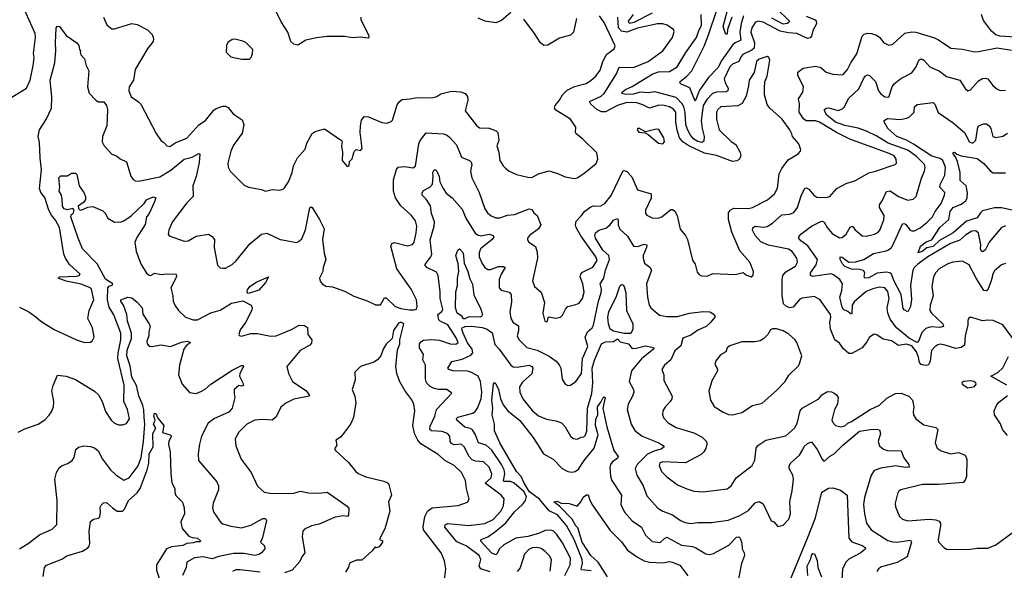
# Model space of a CAD drawing. Extents: x 1443846 to 1577407, y 839182 to 927291.
# Tile 452 of 535: x 1537767 to 1545127, y 900594 to 904707. Entities that reach past the tile are written whole.
import ezdxf

# ---------------------------------------------------------------- set-up
doc = ezdxf.new("R2010")
doc.units = 0

msp = doc.modelspace()

# ---------------------------------------------------------------- linework, layer by layer
at = {"layer": '0CON20XD'}
for points in [[(1537695, 904120), (1537816.7, 904195), (1537845.7, 904254.3), (1537868.6, 904365), (1537874.4, 904425), (1537870, 904455), (1537884.5, 904575), (1537881.8, 904605), (1537793.8, 904803.8)], [(1540315.7, 904725), (1540316.7, 904705), (1540374.3, 904595), (1540377.5, 904575), (1540372, 904568), (1540315, 904577.3), (1540255, 904570.4), (1540197.6, 904582.4), (1540065, 904580.4), (1539985, 904571.8), (1539905, 904552.9), (1539845, 904515.7), (1539815, 904523.1), (1539794.4, 904545), (1539770, 904615), (1539721.7, 904691.7), (1539668.3, 904798.3)], [(1541438.3, 904761.7), (1541368.7, 904701.3), (1541325, 904682.9), (1541247, 904697), (1541195, 904717.8)], [(1543178.4, 904735), (1543160.6, 904679.4), (1543150.2, 904615), (1543156.7, 904553.2), (1543115, 904534.7), (1543095, 904517.5), (1543014.6, 904405.4), (1542985, 904346.8), (1542915.4, 904275), (1542849.5, 904180.5), (1542815, 904098.8), (1542777.4, 904197.4), (1542712, 904225), (1542702, 904235), (1542703.1, 904245), (1542755, 904284.6), (1542790.4, 904325), (1542886.3, 904513.7), (1542917.6, 904602.4), (1542980.2, 904785)], [(1543090.5, 904725), (1543057.8, 904635), (1543055, 904601.2), (1543045, 904597.5), (1543025.4, 904655), (1543068.1, 904815)], [(1543422.1, 904792.1), (1543521.4, 904695), (1543517.1, 904685), (1543505, 904678.8), (1543475, 904674.8), (1543388.3, 904718.3)], [(1538392, 904725), (1538418.3, 904668.3), (1538455, 904640), (1538475, 904640), (1538605, 904678.8), (1538645, 904670), (1538722.3, 904632.3), (1538757.3, 904597.3), (1538763.3, 904575), (1538767.5, 904565), (1538763.8, 904545), (1538725.7, 904495), (1538630, 904335), (1538617.1, 904255), (1538585, 904206.7), (1538582.5, 904175), (1538599.7, 904129.7), (1538654.5, 904094.5), (1538672.5, 904075), (1538785.8, 903855.8), (1538825, 903801.2), (1538845, 903790), (1538865.9, 903765.9), (1538889.5, 903760.5), (1538935, 903789.2), (1539015, 903822.2), (1539105, 903922.5), (1539155, 903954.3), (1539217.6, 904032.4), (1539235.4, 904044.6), (1539285, 904060.6), (1539305, 904060.8), (1539325, 904050), (1539362.5, 904005), (1539428.9, 903958.9), (1539442.5, 903925), (1539430.3, 903859.7), (1539365, 903768.8), (1539344.2, 903725), (1539322, 903635), (1539326.1, 903606.1), (1539340, 903575), (1539445, 903471.2), (1539475.9, 903455.9), (1539575, 903438), (1539605, 903426), (1539655, 903437.5), (1539705.9, 903434.1), (1539735, 903441.2), (1539745, 903450), (1539775.8, 903495), (1539802.9, 903565), (1539814.3, 903615), (1539844.2, 903675), (1539899.7, 903740.3), (1539914.2, 903785), (1539940, 903835), (1539953.1, 903856.9), (1539975, 903872), (1540045, 903891.2), (1540172.5, 903805), (1540177.5, 903795), (1540173.3, 903765), (1540180, 903715), (1540177.5, 903655), (1540215, 903610), (1540230, 903615), (1540233, 903647), (1540251.7, 903668.3), (1540267, 903723), (1540282.5, 903737.5), (1540315, 903730), (1540326.1, 903743.9), (1540313.1, 903865), (1540313.5, 903915), (1540322.4, 903957.6), (1540342.5, 903985), (1540375, 903981.2), (1540475, 903938.8), (1540510, 903935), (1540543.6, 903946.4), (1540553.8, 903956.2), (1540589.3, 904070.7), (1540605, 904096.2), (1540625, 904112), (1540684.4, 904115.6), (1540735, 904126.9), (1540845, 904124.3), (1540885, 904134.2), (1540915, 904152.5), (1540995, 904172.2), (1541065, 904168.9), (1541096, 904155), (1541114.3, 904134.3), (1541115.7, 904105), (1541096.2, 904025), (1541183.3, 903915), (1541205, 903900), (1541275, 903896), (1541327.7, 903877.7), (1541340, 903865), (1541347.5, 903805), (1541334.4, 903765), (1541348, 903718), (1541355.8, 903655.8), (1541381.2, 903615), (1541399.1, 903599.1), (1541426.7, 903575), (1541479.7, 903549.7), (1541565, 903529.5), (1541595, 903528.6), (1541644.5, 903555.5), (1541725, 903577.1), (1541795, 903555.8), (1541845, 903532.5), (1541915, 903520), (1541935, 903526), (1541985, 903557.5), (1542075, 903632.5), (1542088, 903665), (1542082.3, 903712.3), (1541975, 903816.7), (1541927.5, 903855), (1541922.5, 903865), (1541923.3, 903905), (1541883.3, 903965), (1541775, 904030), (1541765.7, 904045), (1541770, 904065), (1541803.1, 904106.9), (1541824.2, 904145.8), (1541859.5, 904180.5), (1541915, 904207.1), (1542000.2, 904229.8), (1542037.3, 904252.7), (1542072.5, 904285), (1542105, 904330.8), (1542124.7, 904395.3), (1542154.1, 904445.9), (1542210.2, 904489.8), (1542217, 904513), (1542136.4, 904685), (1542100.5, 904735)], [(1539108.8, 903641.2), (1539085, 903536.2), (1539061.5, 903465), (1539064.3, 903385), (1539015, 903338), (1538906, 903195), (1538881.2, 903135), (1538877.5, 903105), (1538885, 903092.5), (1538995, 903052.5), (1539025, 903056), (1539085, 903091.1), (1539177.5, 903105), (1539205, 903087.5), (1539223.3, 903065), (1539220, 903005), (1539245, 902872.5), (1539264.1, 902854.1), (1539285, 902850), (1539305, 902851.2), (1539355, 902878.8), (1539385, 902906.2), (1539488.3, 903031.7), (1539575.5, 903104.5), (1539615, 903112.9), (1539714.6, 903064.6), (1539731.5, 903061.5), (1539835, 903043.1), (1539851.1, 903048.9), (1539875, 903070), (1539904, 903136), (1539935, 903302.5), (1539945, 903308.8), (1539952.5, 903305), (1540008.6, 903215), (1540042.5, 903145), (1540030, 903065), (1540042.8, 902962.8), (1540055.7, 902915), (1540036, 902855), (1540033.8, 902825), (1540007.5, 902775), (1540013.3, 902753.3), (1540027.5, 902735), (1540056.1, 902716.1), (1540105, 902710.8), (1540195, 902678.8), (1540265, 902641.2), (1540365, 902607.5), (1540426.6, 902576.6), (1540465, 902575.7), (1540495, 902630), (1540505, 902628.6), (1540574.3, 902564.3), (1540615, 902548.6), (1540680.1, 902540.1), (1540715, 902538.9), (1540732, 902545), (1540739.2, 902565), (1540734.2, 902615), (1540693.1, 902695), (1540585.4, 902845.4), (1540540, 903015), (1540548.8, 903035), (1540567.8, 903042.2), (1540665, 903017.3), (1540703.5, 903026.5), (1540714.4, 903045), (1540731.5, 903115), (1540736.1, 903165), (1540724.4, 903205), (1540695.6, 903245), (1540615.9, 903315.9), (1540575.3, 903375), (1540562.2, 903425), (1540560.3, 903509.7), (1540582.4, 903587.6), (1540595.6, 903604.4), (1540645, 903610.5), (1540705, 903599.4), (1540726.1, 903613.9), (1540749.6, 903780.4), (1540759.4, 903805), (1540805, 903861.5), (1540935, 903854.4), (1540957, 903847), (1540979.2, 903829.2), (1541032.9, 903772.9), (1541070.4, 903680.4), (1541128.8, 903655), (1541142.4, 903642.4), (1541145.6, 903625), (1541135.5, 903575), (1541147.5, 903525), (1541201.5, 903415), (1541245, 903293.8), (1541262.9, 903265), (1541292.4, 903242.4), (1541325, 903227.5), (1541355, 903227.5), (1541413.3, 903246.7), (1541465, 903252.3), (1541575, 903293.1), (1541595, 903288), (1541610.8, 903265), (1541636, 903245), (1541662.5, 903175), (1541646.2, 903145), (1541578, 903095), (1541564, 903075), (1541562.7, 903062.7), (1541573.8, 903045), (1541623.6, 903013.6), (1541635, 902970), (1541637.3, 902925), (1541600.8, 902755), (1541614, 902715), (1541665, 902671.2), (1541690, 902595), (1541676.2, 902515), (1541692, 902455), (1541705, 902448.8), (1541711.2, 902455), (1541717.7, 902482.3), (1541725, 902488), (1541775, 902477.3), (1541809.4, 902485), (1541825, 902500.6), (1541846.2, 902545), (1541865, 902564.5), (1541925, 902578.5), (1541949.5, 902590.5), (1541973.1, 902625), (1541987.4, 902672.6), (1541976.4, 902735), (1541957.2, 902785), (1541960.3, 902805), (1541975, 902820.4), (1542050.9, 902859.1), (1542082.8, 902907.2), (1542074.7, 902935), (1541962.5, 903092.5), (1541925.9, 903155), (1541921.8, 903175), (1541927.3, 903202.7), (1541965.4, 903245), (1541992.3, 903277.7), (1542035, 903308.8), (1542055, 903315.4), (1542105, 903314.6), (1542140, 903335), (1542187.1, 903392.9), (1542274.3, 903575), (1542285, 903580), (1542304.2, 903574.2), (1542342.8, 903532.8), (1542384, 903435), (1542488, 903405), (1542486.1, 903373.9), (1542444.2, 903285), (1542445, 903260), (1542455, 903246.7), (1542495.9, 903225.9), (1542540, 903225), (1542568, 903235), (1542635, 903289.2), (1542647.9, 903287.9), (1542665.4, 903275.4), (1542680.5, 903245), (1542702.8, 903142.8), (1542744.3, 903094.3), (1542759.2, 903065), (1542795, 902910), (1542815, 902880), (1542831.7, 902821.7), (1542845, 902802.5), (1542863.8, 902793.8), (1542905, 902791.2), (1542948.3, 902811.7), (1543115, 902802.5), (1543175, 902817.5), (1543199.3, 902799.3), (1543235, 902786.7), (1543250.7, 902799.3), (1543251.2, 902825), (1543225.7, 902895.7), (1543151.3, 902981.3), (1543090.6, 903120.6), (1543064.7, 903214.7), (1543065.7, 903264.3), (1543076.7, 903285), (1543105, 903298.5), (1543215, 903296.5), (1543245, 903302.9), (1543357.9, 903362.1), (1543410, 903405), (1543432.6, 903447.4), (1543444.4, 903555), (1543464.4, 903595), (1543510.9, 903659.1), (1543585, 903703.8), (1543603.8, 903725), (1543606.2, 903735), (1543590.7, 903780.7), (1543545, 903833.8), (1543538.9, 903855), (1543524.5, 903885), (1543466.5, 903965), (1543374, 904045), (1543355, 904073.3), (1543334.5, 904145), (1543334.5, 904195), (1543337.9, 904242.1), (1543354.2, 904285), (1543373.8, 904405), (1543366.7, 904425), (1543355, 904433.3), (1543295, 904412.2), (1543275, 904393.8), (1543256.5, 904313.5), (1543219.2, 904255), (1543216.1, 904213.9), (1543198.1, 904135), (1543167.9, 904082.1), (1543135, 904063.8), (1543008.8, 904055), (1542985, 904036.9), (1542974.6, 904015), (1542975.4, 903965), (1542995.5, 903885), (1543085, 903798.2), (1543120, 903775), (1543153.3, 903715), (1543157.8, 903695), (1543153.6, 903676.4), (1543145, 903662.5), (1543127.8, 903652.2), (1543095, 903647.3), (1542975, 903692.7), (1542885, 903710.2), (1542768, 903765), (1542724.4, 903794.4), (1542700, 903825), (1542681.6, 903881.6), (1542670.8, 903945), (1542671.8, 904015), (1542655, 904039.1), (1542624.2, 904055), (1542585, 904065.8), (1542545, 904067.3), (1542475, 904046.8), (1542425, 904071.6), (1542380, 904085), (1542305, 904087.5), (1542235, 904066.7), (1542145, 904019), (1542115, 904018), (1542081.4, 904035), (1542037.1, 904075), (1542027.5, 904095), (1542113.7, 904136.3), (1542135.5, 904154.5), (1542228, 904302), (1542248.1, 904351.9), (1542355, 904350.4), (1542465.7, 904395), (1542575, 904474.3), (1542647.5, 904575), (1542658.3, 904618.3), (1542653.3, 904635), (1542606.2, 904665), (1542575, 904675.5), (1542535, 904675.3), (1542385, 904643.2), (1542305, 904614.1), (1542265, 904620.2), (1542243.2, 904645), (1542239, 904725)], [(1541928.6, 904715), (1541905.8, 904615), (1541885, 904592), (1541802.1, 904567.9), (1541715, 904515.8), (1541685, 904514), (1541660, 904535), (1541615.8, 904605), (1541535, 904710)], [(1543645, 904732.3), (1543713.8, 904705), (1543720.9, 904695), (1543722.5, 904675), (1543695.6, 904625.6), (1543685, 904584.5), (1543675, 904572), (1543655, 904565.4), (1543575, 904604.7), (1543515, 904607.7), (1543452.4, 904622.4), (1543325, 904687.9), (1543285, 904695.3), (1543265, 904686.4), (1543240.8, 904645), (1543233.2, 904615), (1543258.8, 904535), (1543257.5, 904495), (1543240.7, 904479.3), (1543173.4, 904446.6), (1543158.9, 904431.1), (1543142.7, 904395), (1543094.8, 904375.2), (1543075, 904354.5), (1543032.1, 904265), (1543039.2, 904235), (1543062.8, 904195), (1543061.5, 904175), (1543045, 904168.2), (1542974.8, 904165.2), (1542946.5, 904155), (1542905, 904112.4), (1542875.2, 904065), (1542861.3, 903955), (1542867.9, 903895), (1542883.4, 903835), (1542881.5, 903798.5), (1542865, 903790), (1542835, 903797.3), (1542807.4, 903815), (1542782.1, 903845), (1542757.7, 903887.7), (1542745.7, 903925), (1542740.9, 904015), (1542732.4, 904055), (1542718.7, 904078.7), (1542675, 904125.6), (1542515, 904169.1), (1542465, 904160.3), (1542405, 904166.2), (1542355, 904150.2), (1542299.2, 904149.2), (1542268, 904155), (1542270.6, 904165), (1542294.4, 904185.6), (1542345, 904206.9), (1542495, 904301.1), (1542542.9, 904317.1), (1542625, 904320.8), (1542681.2, 904355), (1542746.8, 904463.2), (1542825, 904573.6), (1542841.9, 904618.1), (1542862.8, 904665), (1542861.8, 904745)], [(1542495, 904757), (1542358.5, 904685), (1542325, 904679.2), (1542318.2, 904695), (1542354.7, 904745)], [(1545205.7, 904575.7), (1545095, 904584.3), (1545064.5, 904594.5), (1545030.6, 904620.6), (1544971.7, 904701.8), (1544957.7, 904745)], [(1537765, 902558.8), (1537835, 902524), (1537887.9, 902487.9), (1537924.2, 902454.2), (1538025, 902392), (1538192.5, 902315), (1538250, 902295), (1538295, 902297.5), (1538310, 902310), (1538323.3, 902335), (1538310, 902405), (1538277.1, 902475), (1538286.5, 902535), (1538322, 902615), (1538304.3, 902695), (1538293.3, 902705), (1538225, 902731.8), (1538115, 902753.1), (1538054, 902775), (1538065, 902785.8), (1538195, 902790.3), (1538212, 902795), (1538218.8, 902805), (1538139.1, 902879.1), (1538108.1, 902925), (1538097.8, 902955), (1538065.4, 903155), (1538035, 903208.6), (1538003.3, 903246.7), (1537984.1, 903284.1), (1537955, 903377.5), (1537925.8, 903415.8), (1537914.6, 903445), (1537929.7, 903585), (1537919.2, 903675), (1537915, 903790), (1537904.4, 903835), (1537913.5, 903885), (1537965, 903961.9), (1538003.8, 904045), (1538007.3, 904127.3), (1537994.7, 904254.7), (1538029.3, 904385), (1538037.9, 904477.9), (1538033.6, 904535), (1538040, 904645), (1538050.5, 904659.5), (1538065, 904656.2), (1538115, 904588.8), (1538193.3, 904535), (1538207.5, 904515), (1538212.5, 904485), (1538220, 904475), (1538217.5, 904465), (1538223.8, 904445), (1538251.2, 904415), (1538263.8, 904365), (1538283.1, 904325), (1538272.5, 904205), (1538285, 904157.5), (1538336.2, 904105), (1538355.9, 904094.1), (1538395, 904094.2), (1538414.5, 904065), (1538423.5, 904035), (1538417.3, 903915), (1538386.9, 903835), (1538383.4, 903793.4), (1538398, 903765), (1538455, 903702.9), (1538491.2, 903691.2), (1538517.7, 903667.7), (1538564.1, 903644.1), (1538598.3, 903538.3), (1538615, 903513.8), (1538633, 903503), (1538655, 903501.4), (1538815, 903533.9), (1538896.9, 903583.1), (1538995, 903666.1), (1539055, 903679.4), (1539105, 903707.5), (1539113.3, 903703.3), (1539108.8, 903641.2)], [(1543715, 904360.9), (1543755, 904350), (1543795, 904315.6), (1543845, 904299.2), (1543915, 904296.2), (1543925, 904301.2), (1543955.4, 904334.6), (1543979.5, 904385), (1544025, 904452.5), (1544063.8, 904585), (1544080.4, 904599.6), (1544105, 904606.2), (1544135, 904604.6), (1544172.7, 904592.7), (1544195.8, 904575), (1544225, 904536), (1544265, 904515.8), (1544295, 904524), (1544384.2, 904605.8), (1544435, 904617.3), (1544465, 904613.8), (1544605, 904570.8), (1544636.3, 904556.3), (1544727.5, 904495), (1544815, 904488.1), (1544905, 904468.1), (1544935, 904468.9), (1545075, 904496), (1545180.7, 904479.3)], [(1539427, 904413), (1539485, 904413.3), (1539496.1, 904423.9), (1539506.7, 904455), (1539508.8, 904485), (1539456.1, 904536.1), (1539435, 904547.5), (1539375, 904562.5), (1539355, 904560), (1539323.3, 904536.7), (1539312.5, 904515), (1539310, 904465), (1539345, 904430), (1539427, 904413)], [(1545135, 902885.7), (1545105, 902875.8), (1545055, 902830.8), (1545045, 902813.8), (1545029.7, 902755), (1545005, 902690), (1544995, 902680.6), (1544975, 902684.4), (1544916.6, 902776.6), (1544865.5, 902875), (1544815, 902903.5), (1544743.4, 902896.6), (1544705, 902882.1), (1544639.4, 902845), (1544615, 902819.2), (1544596.7, 902785), (1544585.6, 902715), (1544594.3, 902645), (1544573.3, 902575), (1544569.5, 902535), (1544582.5, 902515), (1544667.3, 902435), (1544673.8, 902415), (1544645, 902408.7), (1544578.3, 902411.7), (1544539.3, 902400.7), (1544509.5, 902370.5), (1544485, 902302.9), (1544475, 902296.1), (1544419.1, 902325), (1544320.7, 902405), (1544275, 902468.9), (1544257, 902515), (1544252.7, 902555), (1544266.6, 902625), (1544256.2, 902676.2), (1544235, 902704.5), (1544195, 902708.5), (1544145, 902696.5), (1544095, 902675.9), (1544005, 902598.6), (1543990.2, 902575), (1543987.1, 902512.9), (1543985, 902507.5), (1543975, 902511.2), (1543957.1, 902527.1), (1543925, 902541.9), (1543915, 902558.8), (1543898.5, 902635), (1543913.3, 902685), (1543916.7, 902735), (1543896.7, 902765), (1543850.9, 902800.9), (1543829.2, 902809.2), (1543695, 902788.9), (1543678, 902795), (1543678.5, 902815), (1543720.4, 902875), (1543731.5, 902915), (1543657.5, 903017.5), (1543606.2, 903055), (1543590, 903075), (1543590, 903085), (1543605, 903105.8), (1543686.2, 903163.8), (1543755, 903200), (1543765, 903202.9), (1543780.8, 903195), (1543803.6, 903153.6), (1543840.9, 903110.9), (1543895, 903077.3), (1543915, 903080.4), (1543945, 903104.5), (1543975, 903156.2), (1543985, 903163.3), (1543995, 903162.5), (1544009.5, 903139.5), (1544065, 903091.4), (1544095, 903090.6), (1544156.7, 903105), (1544181.7, 903118.3), (1544197.1, 903135), (1544227.8, 903212.2), (1544228.2, 903245), (1544194.6, 903305), (1544193.5, 903325), (1544215, 903354.3), (1544247.5, 903422.5), (1544275, 903428.2), (1544335, 903386.9), (1544405, 903360), (1544445, 903367.5), (1544467.5, 903385), (1544507, 903523), (1544531.1, 903575), (1544535.5, 903605), (1544531.5, 903625), (1544470.6, 903685), (1544405, 903732.6), (1544258, 903785), (1544175, 903837.9), (1544098.2, 903875), (1544035, 903897.7), (1543935.8, 903915.8), (1543865, 903940.3), (1543801.2, 903995), (1543783.8, 904025), (1543783.8, 904036.2), (1543795, 904047.1), (1543815, 904047.8), (1543885, 904028.7), (1543918.8, 904041.2), (1543933, 904057), (1543962.1, 904117.9), (1544040.5, 904189.5), (1544075, 904266), (1544088, 904285), (1544105, 904294), (1544119.1, 904289.1), (1544163.1, 904245), (1544187.5, 904175), (1544201.1, 904155), (1544235, 904130.5), (1544265, 904128), (1544289.7, 904205), (1544303, 904227), (1544353.2, 904266.8), (1544435, 904310.4), (1544467.5, 904355), (1544489.2, 904405), (1544497.9, 904412.1), (1544512.4, 904412.4), (1544525.4, 904405.4), (1544570, 904355), (1544643.6, 904323.6), (1544695, 904282.2), (1544793.8, 904255), (1544835, 904193.3), (1544855, 904176.7), (1544875, 904183.8), (1544935, 904250), (1544965, 904266.9), (1544985, 904270), (1545005, 904264.2), (1545041.9, 904215), (1545070.2, 904190.2), (1545095, 904178.6), (1545135, 904180)], [(1545206.5, 902305), (1545115, 902428.6), (1545045, 902459.2), (1545005, 902462.9), (1544965, 902457.3), (1544885, 902483.3), (1544865, 902482.5), (1544855, 902460), (1544853.6, 902425), (1544835, 902347.5), (1544830.6, 902275), (1544805, 902257.2), (1544765, 902250.3), (1544684.4, 902275.6), (1544647.9, 902282.1), (1544631.1, 902278.9), (1544607.3, 902262.7), (1544583.5, 902235), (1544571.7, 902158.3), (1544566.1, 902135), (1544555, 902126.8), (1544535, 902124.3), (1544505, 902130.9), (1544492.4, 902145), (1544486.7, 902185), (1544471.5, 902225), (1544435, 902270.3), (1544395, 902283.6), (1544335, 902272.7), (1544285, 902308.8), (1544220.9, 902320.9), (1544175, 902352.5), (1544155, 902358), (1544118.8, 902335), (1544100.7, 902299.3), (1544063.7, 902256.3), (1543987.7, 902212.3), (1543965, 902213.7), (1543925, 902248.6), (1543895, 902289.6), (1543861.5, 902315), (1543827.1, 902395), (1543822.7, 902445), (1543831.2, 902485), (1543829.1, 902505), (1543747.1, 902617.1), (1543705, 902639.1), (1543615, 902627.3), (1543595, 902615.5), (1543549.3, 902560.7), (1543525, 902553.8), (1543499.2, 902565), (1543476.7, 902585), (1543466.7, 902646.7), (1543467.3, 902767.3), (1543472.5, 902795), (1543495, 902823.1), (1543565.6, 902865), (1543581.8, 902895), (1543576.2, 902925), (1543541.1, 902975), (1543515, 902993.5), (1543363.4, 903023.4), (1543307, 903047), (1543264.6, 903095), (1543244.5, 903135), (1543247.6, 903152.4), (1543265, 903165.5), (1543325, 903157.7), (1543355, 903163.2), (1543395, 903186.2), (1543465, 903249.6), (1543525, 903253.8), (1543555, 903265.8), (1543582.1, 903305), (1543608.3, 903391.7), (1543635, 903449.2), (1543645, 903451.4), (1543665, 903441.4), (1543704.4, 903395), (1543725, 903380.5), (1543795, 903378.2), (1543823.6, 903386.4), (1543876, 903445), (1543945, 903484.3), (1544015, 903505.8), (1544115, 903563.1), (1544165, 903574.4), (1544312.5, 903625), (1544321.2, 903635), (1544320, 903665), (1544305, 903688.9), (1544267.3, 903707.3), (1543973.5, 903813.5), (1543873.9, 903863.9), (1543745, 903942.1), (1543715, 903950.6), (1543645, 903952.3), (1543625.3, 903965.3), (1543593.9, 904015), (1543595.6, 904075), (1543589.1, 904115), (1543621.9, 904165), (1543625.6, 904204.4), (1543583.6, 904293.6), (1543584.2, 904315), (1543622.5, 904345), (1543715, 904360.9)], [(1545135, 903166.7), (1545105, 903154.3), (1545015, 903045.5), (1544985, 902985.8), (1544965, 902973.1), (1544955, 902979.2), (1544948.8, 902995), (1544952.1, 903025), (1544935, 903111.9), (1544915, 903130), (1544885, 903127.2), (1544839.4, 903100.6), (1544795, 903060.4), (1544725.6, 903035), (1544556, 902935), (1544480.4, 902879.6), (1544454, 902855), (1544442.7, 902835), (1544426.7, 902723.2), (1544432.9, 902617.1), (1544426.1, 902563.9), (1544406.2, 902523.8), (1544378.8, 902538.8), (1544370.6, 902550.6), (1544356.9, 902655), (1544303.4, 902753.4), (1544284.8, 902804.8), (1544270.8, 902815), (1544245, 902820.2), (1544177.2, 902812.8), (1544115, 902779.6), (1544085.6, 902775.6), (1544080.6, 902785), (1544084.6, 902815), (1544075, 902832.5), (1544045, 902841.4), (1543985, 902843.2), (1543935, 902863.3), (1543915.3, 902885), (1543901.2, 902915), (1543901.2, 902935), (1543915, 902932.2), (1543963.8, 902895), (1544015, 902899.1), (1544076.7, 902915), (1544149.2, 902960.9), (1544245, 902979.3), (1544262.4, 902987.6), (1544284.8, 903005.2), (1544295, 903021.9), (1544365, 903183.1), (1544375, 903185.6), (1544388.8, 903178.8), (1544424.4, 903135), (1544435, 903130), (1544455, 903130), (1544498.1, 903151.9), (1544548.5, 903191.5), (1544589.5, 903235), (1544610.5, 903275), (1544655.7, 903334.3), (1544681.1, 903395), (1544682.9, 903415), (1544644.7, 903455), (1544648.1, 903475), (1544681.5, 903545), (1544687.2, 903605), (1544668, 903655), (1544648.9, 903668.9), (1544586.4, 903686.4), (1544448.4, 903778.4), (1544395, 903807), (1544322.5, 903835), (1544255.6, 903895), (1544228.5, 903945), (1544228.9, 903955), (1544255, 903969.4), (1544347.6, 903962.4), (1544397.5, 903972.5), (1544418, 903982), (1544454.2, 904015), (1544456.2, 904055), (1544475, 904073.8), (1544595, 904087.5), (1544607.2, 904077.2), (1544632.8, 904012.8), (1544745, 903935.4), (1544832.2, 903862.2), (1544865.6, 903795), (1544885, 903786.2), (1544895, 903788), (1544913.5, 903806.5), (1544928.6, 903905), (1544936.7, 903915), (1544971.3, 903928.7), (1544995, 903928.6), (1545014.2, 903915), (1545025.4, 903895.4), (1545040.6, 903835), (1545065, 903825.8), (1545115, 903836.2), (1545150.3, 903859.7)], [(1542575, 903780), (1542586.1, 903793.9), (1542581.2, 903825), (1542545, 903886.7), (1542525, 903888.8), (1542445, 903870), (1542395, 903896.7), (1542385, 903890), (1542382.5, 903885), (1542395, 903867.5), (1542441.7, 903861.7), (1542465, 903850), (1542542.5, 903785), (1542575, 903780)], [(1545185, 903283.6), (1545105, 903300.5), (1545055, 903302.1), (1544965, 903279), (1544948.8, 903265), (1544924.3, 903225.7), (1544845, 903202.3), (1544745, 903114.3), (1544643.2, 903056.8), (1544595, 903012.8), (1544548.3, 903001.8), (1544512.7, 902975), (1544483.3, 902965), (1544500.3, 903015), (1544543.5, 903046.5), (1544585, 903063.5), (1544644.2, 903155), (1544711.7, 903215), (1544716.4, 903243.6), (1544721.6, 903275), (1544745, 903304.4), (1544805, 903328.4), (1544840.5, 903355), (1544849.4, 903375), (1544852.9, 903412.9), (1544841.2, 903465), (1544798.2, 903505), (1544796.7, 903565), (1544777, 903647), (1544762.8, 903682.8), (1544743.8, 903705), (1544745, 903715.7), (1544755, 903717.8), (1544773.3, 903703.3), (1544805, 903691.1), (1544925, 903669.4), (1544975, 903631.5), (1545025, 903575.6), (1545045, 903562.7), (1545135, 903561.9)], [(1541283.1, 900583.1), (1541214.4, 900605), (1541201.3, 900625), (1541212.7, 900675), (1541201.8, 900705), (1541105, 900776.1), (1541035, 900805.4), (1540944.6, 900915), (1540946.8, 900933.2), (1540966, 900944), (1541125, 900928.8), (1541245, 900943.1), (1541305, 900974.1), (1541363.2, 901035), (1541383.1, 901075), (1541387.2, 901127.2), (1541366.2, 901156.2), (1541245.6, 901245), (1541291.5, 901285), (1541296.8, 901315), (1541275, 901364.4), (1541233.9, 901403.9), (1541175, 901408.9), (1541149.3, 901419.3), (1541126.5, 901445), (1541089.1, 901515), (1541065.8, 901535), (1541015, 901531.9), (1540995, 901540), (1540985.3, 901555), (1540983.1, 901595), (1540965.9, 901615.9), (1540925, 901630), (1540845, 901634.4), (1540833.3, 901645), (1540835, 901671.2), (1540868.9, 901745), (1540881.5, 901795), (1540997.5, 901917.5), (1540960, 901945), (1540895, 901944.4), (1540865, 901952.1), (1540835, 901967.8), (1540808.6, 901995), (1540800, 902025), (1540799.2, 902125), (1540779.5, 902165), (1540784.5, 902205), (1540756.4, 902255), (1540756.4, 902285), (1540765, 902300.6), (1540786.2, 902313.8), (1540845, 902318.5), (1540905, 902312.5), (1540984.6, 902285.4), (1541028.1, 902281.9), (1541043.5, 902295), (1541030.1, 902330.1), (1540968.1, 902428.1), (1540908.9, 902455), (1540900, 902465), (1540893.6, 902505), (1540922.6, 902527.4), (1540929.7, 902545), (1540908.8, 902625), (1540910.3, 902675), (1540895.9, 902795.9), (1540881.9, 902821.9), (1540810.8, 902855), (1540795.8, 902875), (1540841.2, 902935), (1540848.8, 902955), (1540836.3, 903063.6), (1540865.3, 903165), (1540867.8, 903197.8), (1540845, 903258), (1540836.4, 903316.4), (1540806, 903366), (1540774.4, 903395), (1540774.4, 903414.4), (1540785, 903430.9), (1540831.9, 903455), (1540852.7, 903477.3), (1540858.7, 903535), (1540855.4, 903565), (1540865, 903585.5), (1540875, 903586.5), (1540885, 903575.7), (1540902, 903535), (1540906.5, 903495), (1540933.5, 903445), (1540955, 903410.8), (1541000.8, 903375), (1541075, 903292.5), (1541102.3, 903225), (1541171.3, 903111.3), (1541189.3, 903099.3), (1541213.5, 903093.5), (1541275, 903103.8), (1541306.2, 903095), (1541310, 903085), (1541297.5, 903065), (1541211.9, 902995), (1541200.5, 902965), (1541200.7, 902935), (1541224.5, 902885), (1541245, 902856.9), (1541265, 902841.1), (1541285, 902840.9), (1541345, 902862.9), (1541383, 902863), (1541395.4, 902855.4), (1541366.8, 902805), (1541352.1, 902765), (1541352.2, 902705), (1541366.8, 902686.8), (1541425, 902672), (1541441.8, 902655), (1541444.2, 902595.8), (1541430.9, 902525), (1541438.2, 902475), (1541455.3, 902445.2), (1541489.2, 902425), (1541495.8, 902415), (1541496.1, 902383.9), (1541486.7, 902345), (1541497, 902317), (1541527, 902287), (1541557.9, 902257.9), (1541635, 902239.1), (1541725, 902192.7), (1541776.6, 902156.6), (1541799.5, 902129.5), (1541810.9, 902105), (1541822.1, 902022.1), (1541844.4, 901984.4), (1541865, 901974), (1541885, 901976), (1541925, 902004), (1541967.3, 902065), (1541973.6, 902175), (1542014.6, 902265), (1541994, 902335), (1542011.2, 902375), (1542045, 902405.8), (1542055.9, 902424.1), (1542093.5, 902605), (1542112.6, 902667.4), (1542115.8, 902695), (1542107.1, 902735), (1542134, 902776), (1542146.6, 902835), (1542176.9, 902915), (1542171, 902945), (1542126.8, 902985), (1542105, 903016.8), (1542071.2, 903075), (1542066.7, 903095), (1542071.2, 903115), (1542096.7, 903135), (1542149.5, 903150.5), (1542180, 903175), (1542205, 903209.4), (1542235, 903222), (1542241.7, 903211.7), (1542241.1, 903175), (1542252.2, 903142.2), (1542309.2, 903089.2), (1542354.6, 903014.6), (1542385, 903011.8), (1542435, 903029.1), (1542455.8, 903025), (1542452.9, 903005), (1542427.1, 902945), (1542426.2, 902925), (1542437.7, 902887.7), (1542477.3, 902857.3), (1542490.9, 902835), (1542453.5, 902735), (1542459.1, 902635), (1542472.9, 902575), (1542484.5, 902554.5), (1542548.7, 902498.7), (1542605, 902488.5), (1542685, 902490.8), (1542775, 902513.6), (1542875, 902527.1), (1542925, 902524), (1542950.3, 902510.3), (1542963.8, 902495), (1542962, 902485), (1542928, 902442), (1542897.5, 902415), (1542835, 902387.8), (1542785, 902350.5), (1542725, 902328), (1542708.7, 902271.3), (1542665, 902232.9), (1542634.1, 902165.9), (1542588, 902125), (1542568, 902095), (1542580.8, 902055), (1542582.3, 902012.3), (1542644.3, 901894.3), (1542641.4, 901875), (1542629.4, 901855), (1542588.9, 901811.1), (1542574.2, 901785), (1542572.5, 901755), (1542580.7, 901730.7), (1542614.6, 901694.6), (1542675, 901660.6), (1542805, 901620), (1542868.3, 901588.3), (1542901.1, 901555), (1542903.6, 901535), (1542896.9, 901503.1), (1542882, 901478), (1542860, 901460), (1542745, 901395.5), (1542575, 901403.5), (1542552.9, 901397.1), (1542547.3, 901377.3)], [(1537755, 901626), (1537805, 901650.8), (1537904.2, 901685.8), (1537955, 901718), (1537987.9, 901752.1), (1538005, 901776.7), (1538020, 901815), (1538021.9, 901855), (1538006.7, 901935), (1538015.7, 901975), (1538048.6, 902051.4), (1538115, 902042.9), (1538185, 902020), (1538325, 901932.5), (1538355.7, 901905), (1538382.9, 901855), (1538408.8, 901778.8), (1538450, 901715), (1538475, 901693.8), (1538505, 901681.2), (1538535, 901680), (1538565, 901691.2), (1538587.1, 901725), (1538573.1, 901795), (1538544.3, 901855), (1538547, 901977), (1538501.5, 902175), (1538502.4, 902215), (1538523, 902315), (1538523.2, 902365), (1538471, 902501), (1538435, 902559.2), (1538423.7, 902613.7), (1538425.2, 902704.8), (1538435, 902716.9), (1538457.5, 902725), (1538463.1, 902735), (1538408.1, 902768.1), (1538345, 902883.5), (1538237.1, 902995), (1538204, 903074), (1538150, 903235), (1538151.4, 903248.6), (1538168, 903265), (1538173.8, 903285), (1538165, 903295.6), (1538125, 903286.8), (1538099.5, 903295), (1538085.5, 903315), (1538082.9, 903367.1), (1538078.8, 903395), (1538062, 903425), (1538067.5, 903455), (1538060, 903525), (1538075, 903540), (1538125, 903540), (1538155, 903560), (1538185, 903560), (1538195, 903550), (1538210, 903465), (1538245, 903416), (1538258.9, 903385), (1538258.5, 903365), (1538245.5, 903345), (1538202.7, 903315), (1538208.8, 903288.8), (1538225, 903285.3), (1538275, 903307.3), (1538312.2, 903312.2), (1538388.9, 903278.9), (1538405, 903262), (1538424.3, 903225), (1538475, 903195.5), (1538525, 903196.2), (1538545, 903204.5), (1538598.8, 903241.2), (1538697.5, 903335), (1538715, 903361.1), (1538765, 903382.5), (1538778.8, 903378.8), (1538783.3, 903375), (1538773.6, 903346.4), (1538732.5, 903255), (1538715.7, 903234.3), (1538705, 903176), (1538641.3, 903078.7), (1538626.4, 903045), (1538638.1, 902975), (1538672, 902882), (1538715, 902813.8), (1538735, 902797.5), (1538745, 902796), (1538776.1, 902813.9), (1538823.1, 902803.1), (1538865, 902809.5), (1538936.2, 902805), (1538940, 902785), (1538896.7, 902703.3), (1538911.9, 902645), (1538914.5, 902604.5), (1538925.5, 902575.5), (1538953.5, 902533.5), (1539005, 902484.2), (1539064.5, 902464.5), (1539095, 902465.6), (1539195, 902517.8), (1539265, 902537.5), (1539350.3, 902589.7), (1539435, 902606.2), (1539496.7, 902575), (1539504.5, 902555), (1539503, 902537), (1539453.9, 902446.1), (1539415, 902390), (1539403.8, 902355), (1539407, 902347), (1539425, 902344), (1539495, 902362.9), (1539543.2, 902363.2), (1539645, 902343.3), (1539683.8, 902345), (1539797.5, 902392.5), (1539855, 902424), (1539895, 902422.5), (1539917.6, 902407.6), (1539920, 902355), (1539950, 902315), (1539949.1, 902290.9), (1539935, 902276), (1539864, 902235), (1539763.3, 902115), (1539776.2, 902065), (1539806.2, 902005), (1539905, 901936), (1539930, 901905), (1539930, 901895), (1539815, 901872.9), (1539755, 901842.9), (1539718.7, 901811.3), (1539685, 901740), (1539655, 901716), (1539585, 901720), (1539525, 901714.3), (1539465, 901684.2), (1539403.8, 901625), (1539376.2, 901575), (1539382.4, 901522.4), (1539398, 901485), (1539422, 901425), (1539495.8, 901325), (1539545, 901223.3), (1539595, 901178), (1539655, 901167.1), (1539815, 901170), (1539865, 901185.8), (1539925, 901172.9), (1540005, 901170), (1540065, 901176.7), (1540215, 901072), (1540227.5, 901055), (1540224.2, 901005), (1540217.5, 900995), (1540185, 901000.8), (1540125, 900989.4), (1540005, 900937.5), (1539948.8, 900925), (1539895, 900900.6), (1539884.4, 900885), (1539879.5, 900845), (1539897.5, 900725), (1539875, 900693.3), (1539861.2, 900658.8), (1539803.3, 900595), (1539745, 900574.2)], [(1541095, 902471.1), (1541085, 902473.1), (1541072.9, 902492.9), (1541036, 902515), (1541023.3, 902555), (1541026.2, 902673.8), (1541038.6, 902721.4), (1541039.6, 902775), (1541048.9, 902825), (1541043.8, 902883.8), (1541026.9, 902945), (1541040.8, 902985), (1541055, 902994.3), (1541080.8, 902965), (1541089.1, 902889.1), (1541117.3, 902825), (1541131.7, 902771.7), (1541152.4, 902732.4), (1541162.7, 902652.7), (1541213.3, 902545), (1541225.5, 902505), (1541219.1, 902490.9), (1541206.7, 902485), (1541125, 902488), (1541095, 902471.1)], [(1539471.9, 902661.9), (1539467.1, 902675), (1539470.3, 902689.7), (1539487.3, 902712.7), (1539535, 902746), (1539626.7, 902785), (1539605, 902742.5), (1539555, 902686), (1539485, 902663.2), (1539471.9, 902661.9)], [(1542285, 902361.7), (1542205, 902380.5), (1542181.8, 902395), (1542168.9, 902435), (1542162.8, 902485), (1542169.6, 902525), (1542227.8, 902642.3), (1542253.8, 902716.2), (1542265, 902728.6), (1542275, 902726.9), (1542284.5, 902715), (1542297.2, 902667.2), (1542303.6, 902535), (1542351.2, 902435), (1542349.1, 902395), (1542335, 902363.9), (1542285, 902361.7)], [(1537765.7, 900754.3), (1537831.2, 900795), (1537915, 900859.2), (1538009.7, 900900.3), (1538044, 900935), (1538047.5, 901115), (1538029.4, 901275), (1538040.8, 901325), (1538061.7, 901358.3), (1538083, 901377), (1538127.7, 901392.3), (1538158.8, 901415), (1538172.9, 901437.1), (1538187.1, 901495), (1538205.4, 901514.6), (1538245, 901523.8), (1538295, 901519.2), (1538325, 901507.5), (1538353.9, 901485), (1538385, 901422.9), (1538445, 901344.3), (1538485, 901305.8), (1538545, 901268), (1538585, 901284.3), (1538651.4, 901375), (1538675, 901435.8), (1538692.9, 901555), (1538702.4, 901685), (1538696.2, 901736.2), (1538694.4, 901795), (1538687.2, 901825), (1538656.6, 901896.6), (1538640.5, 901975), (1538606, 902036), (1538592, 902122), (1538566.7, 902195), (1538570.6, 902239.4), (1538603.2, 902325), (1538603.2, 902365), (1538571.6, 902455), (1538568.7, 902505), (1538543.5, 902573.5), (1538523.3, 902605), (1538523.8, 902615), (1538575, 902633.3), (1538605, 902630), (1538645, 902598), (1538682.5, 902555), (1538686.9, 902506.9), (1538735, 902435.8), (1538742.1, 902415), (1538732.1, 902375), (1538731.8, 902345), (1538716.2, 902305), (1538719.2, 902285), (1538735, 902269.2), (1538755, 902265.4), (1538825, 902278.9), (1538895, 902266.5), (1538975, 902298.5), (1539017.5, 902305), (1539042.5, 902295), (1539009.9, 902270.1), (1538994.7, 902245.3), (1538960.9, 902125), (1538953.3, 902055), (1538981.2, 901985), (1539035, 901921.4), (1539085, 901915.6), (1539121.7, 901928.3), (1539153.1, 901946.9), (1539195.5, 901984.5), (1539355, 902090), (1539425, 902124.2), (1539435, 902123.3), (1539439.2, 902115), (1539411.5, 902065), (1539409.2, 902045), (1539435.6, 901995), (1539440, 901975), (1539425, 901969.2), (1539405, 901974.2), (1539371.1, 901945), (1539369.1, 901915), (1539375.7, 901885), (1539355, 901803.8), (1539329.2, 901775), (1539223.5, 901726.5), (1539175, 901693.3), (1539126.2, 901595), (1539110, 901535), (1539100, 901465), (1539104.2, 901415), (1539240, 901255), (1539254, 901225), (1539254, 901195), (1539212, 901095), (1539208.3, 901058.3), (1539218, 901025), (1539271.4, 900951.4), (1539285, 900940.6), (1539345, 900924.4), (1539425, 900910), (1539495, 900931.8), (1539585, 900981.9), (1539605, 900981.2), (1539610.8, 900965), (1539581.3, 900838.7), (1539566, 900805), (1539595.8, 900775.8), (1539598, 900755), (1539574.2, 900725), (1539555, 900712.5), (1539525, 900704.6), (1539445, 900719.3), (1539365, 900720.2), (1539255, 900696.5), (1539205, 900679.4), (1539136, 900694), (1539073.4, 900686.6), (1539016, 900655), (1539010.5, 900615), (1538984.4, 900555)], [(1540941.4, 900525), (1540952.5, 900605), (1540941.4, 900665), (1540916.5, 900725), (1540785.7, 900895), (1540781.7, 900918.3), (1540795.7, 900995), (1540814.2, 901035), (1540850.6, 901059.4), (1541045, 901076.7), (1541115, 901103.8), (1541126, 901125), (1541107.1, 901205), (1541098.5, 901265), (1541069.1, 901325), (1541015, 901375.4), (1540945, 901413.5), (1540895, 901457.8), (1540765, 901539.2), (1540742.9, 901565), (1540717.1, 901615), (1540706.2, 901675), (1540719.5, 901785), (1540713.3, 901835), (1540698.1, 901868.1), (1540645, 901935.8), (1540605.5, 902005.5), (1540585.7, 902065), (1540578.1, 902115), (1540592, 902238), (1540609.4, 902285), (1540609.5, 902315), (1540638.6, 902435), (1540615, 902448.2), (1540599.1, 902440.9), (1540561.5, 902385), (1540552, 902325), (1540505, 902283.3), (1540484.4, 902245.6), (1540467.5, 902195), (1540441.2, 902165), (1540415, 902148), (1540315, 902116), (1540271.2, 902075), (1540273.6, 902013.6), (1540252.9, 901945), (1540271.2, 901895), (1540280, 901845), (1540260.8, 901735), (1540238.6, 901685), (1540188, 901615), (1540165, 901588), (1540130, 901565), (1540136.2, 901525), (1540122.5, 901505), (1540123.6, 901493.6), (1540225, 901400), (1540276.2, 901335), (1540297.9, 901317.9), (1540355, 901293.1), (1540489.7, 901259.7), (1540515, 901248), (1540525.8, 901235), (1540545.5, 901155), (1540524.2, 901105), (1540534, 901035), (1540495.6, 900904.4), (1540470, 900850), (1540457.5, 900825), (1540480, 900815), (1540480, 900805), (1540455, 900768.8), (1540432.5, 900762.5), (1540425, 900770), (1540401.7, 900738.3), (1540325, 900670), (1540285, 900668.8), (1540232.7, 900647.3), (1540223.9, 900616.1), (1540201.2, 900578.8)], [(1541843, 900555), (1541880.5, 900635), (1541885.2, 900685), (1541825, 900797.7), (1541781, 900861), (1541755, 900887.8), (1541735, 900894.5), (1541695, 900891.6), (1541645, 900869.5), (1541564.5, 900845.5), (1541475, 900832.9), (1541385.2, 900784.8), (1541352.5, 900755), (1541334.5, 900715.5), (1541325, 900708.1), (1541295, 900722.7), (1541211.1, 900815), (1541216, 900825), (1541265, 900843.8), (1541325.9, 900885), (1541401.2, 900948.8), (1541465, 901031.6), (1541525, 901085.3), (1541548.1, 901115), (1541555.2, 901145), (1541535, 901182.3), (1541463.9, 901245), (1541435, 901256.8), (1541386.3, 901256.3), (1541382.9, 901265), (1541393.9, 901315), (1541387.5, 901345), (1541367.2, 901385), (1541295, 901491.8), (1541255, 901529.6), (1541196, 901546), (1541174.8, 901604.8), (1541152.2, 901642.2), (1541135, 901654.1), (1541095, 901662.1), (1541034.5, 901715), (1541032, 901728), (1541041.2, 901738.8), (1541152.9, 901767.1), (1541170.5, 901779.5), (1541188.1, 901805), (1541215.3, 901875), (1541220.3, 901925), (1541211.6, 902005), (1541194.6, 902045), (1541145, 902072.6), (1541115, 902082), (1541004.8, 902084.8), (1540973.9, 902093.9), (1540967.1, 902105), (1540996.1, 902153.9), (1541075, 902170.2), (1541138, 902202), (1541152.9, 902217.1), (1541149.2, 902245), (1541115, 902292.7), (1541081.9, 902365), (1541071.6, 902395), (1541074.1, 902405.9), (1541095.7, 902414.3), (1541145, 902417.8), (1541225, 902406.4), (1541260.4, 902395), (1541297.8, 902367.8), (1541319.4, 902279.4), (1541351.3, 902245), (1541437.5, 902125), (1541455, 902113.9), (1541485, 902110), (1541575, 902126.4), (1541595, 902117.1), (1541602.9, 902105), (1541595, 902062), (1541525, 902000), (1541503.6, 901965), (1541504.5, 901925), (1541528.1, 901875), (1541597, 901787), (1541645, 901747.3), (1541705, 901722.2), (1541775, 901710), (1541816, 901695), (1541845, 901665.8), (1541885, 901596.2), (1541905, 901578), (1541935, 901574.2), (1541965, 901588.6), (1541985, 901590.8), (1541995, 901600), (1542006.8, 901633.2), (1542012.4, 901805), (1542042.5, 901915), (1542051, 901995), (1542046.7, 902103.3), (1542062.7, 902162.7), (1542117.2, 902285), (1542145, 902301.7), (1542205, 902303.1), (1542235, 902321.8), (1542255, 902301.2), (1542318.9, 902285), (1542345, 902251.9), (1542375, 902252.7), (1542445, 902270.6), (1542491.8, 902261.8), (1542506, 902255), (1542504.2, 902245), (1542415.8, 902174.2), (1542341.1, 902085), (1542322.2, 902005), (1542355.6, 901945), (1542357.5, 901925), (1542347.8, 901895), (1542314.5, 901835), (1542308.2, 901795), (1542336.7, 901685), (1542365, 901637.5), (1542420.8, 901595), (1542545.8, 901545), (1542578, 901525), (1542583.8, 901515), (1542561.7, 901498.3), (1542515, 901486.8), (1542459.5, 901460.5), (1542381.5, 901385), (1542367.9, 901355), (1542379.1, 901305), (1542427.5, 901225), (1542455, 901149.2), (1542537.8, 901057.8), (1542575, 901034.4), (1542647.7, 901007.7), (1542707.5, 900965), (1542740.6, 900950.6), (1542785, 900944.5), (1542835, 900951.1), (1542938.3, 900951.7), (1543062, 900968), (1543145, 900999.5), (1543215, 901040), (1543265, 901096.9), (1543295, 901108.6), (1543325, 901089.2), (1543385, 900962.5), (1543405, 900956.7), (1543435, 900920), (1543475, 900930), (1543515.5, 900974.5), (1543530, 901015), (1543524.3, 901105), (1543542.5, 901187.5), (1543550.4, 901275), (1543545.3, 901305.3), (1543520, 901355), (1543519.4, 901375), (1543532.4, 901397.6), (1543597.3, 901452.7), (1543621.2, 901495), (1543632.2, 901517.8), (1543655, 901541.9), (1543685, 901553.1), (1543728.8, 901495), (1543765, 901423.8), (1543775, 901412), (1543785, 901410.8), (1543820.8, 901445), (1543855, 901464.4), (1543921, 901529), (1544045, 901634.2), (1544126, 901646), (1544175, 901648.9), (1544194.3, 901644.3), (1544201.9, 901615), (1544183.5, 901555), (1544193.2, 901523.2), (1544225, 901497.5), (1544255, 901487.9), (1544355.6, 901485.6), (1544376.9, 901435), (1544412.5, 901385), (1544416.2, 901365), (1544388.2, 901361.8), (1544315, 901373.2), (1544205, 901356.9), (1544155, 901338.8), (1544132.9, 901305), (1544081.7, 901138.3), (1544073.6, 901085), (1544081.2, 901015), (1544096.5, 900945), (1544131.9, 900895), (1544255.8, 900815.8), (1544295, 900805.3), (1544324.7, 900804.7), (1544425, 900817.8), (1544434.3, 900805), (1544400, 900695), (1544325, 900652.5), (1544209.7, 900620.3), (1544186.2, 900605), (1544174.3, 900585.7)], [(1543095, 901754.2), (1543165, 901772.9), (1543245, 901824), (1543316.9, 901843.1), (1543425, 901938), (1543488, 902005), (1543517.6, 902052.4), (1543585, 902118), (1543597.1, 902135), (1543613.8, 902195), (1543577.1, 902295), (1543562.9, 902315), (1543517, 902357), (1543475, 902382.9), (1543425, 902397.1), (1543395, 902398), (1543380.5, 902389.5), (1543358.8, 902355), (1543328.8, 902325), (1543303, 902307), (1543265, 902300), (1543165, 902301.4), (1543075, 902270.6), (1543055.8, 902255), (1543045.8, 902225), (1543006.6, 902203.4), (1542971.1, 902158.9), (1542962.3, 902132.3), (1542981.7, 902101.7), (1542983.3, 902085), (1542940.9, 902009.1), (1542918.5, 901931.5), (1542930, 901865), (1542957.9, 901817.9), (1543025, 901774.2), (1543065, 901758.6), (1543095, 901754.2)], [(1545145, 901976.4), (1545026.7, 902045), (1545077.7, 902072.3), (1545115, 902105.6), (1545158.2, 902191.8)], [(1542038.6, 900588.6), (1541967.1, 900597.1), (1541963.8, 900605), (1541974.8, 900645), (1541971.2, 900675), (1541911.1, 900825), (1541855, 900928), (1541788.1, 901008.1), (1541725, 901039), (1541651.6, 901125), (1541578.9, 901178.9), (1541537.4, 901245), (1541515.9, 901295), (1541481.7, 901331.7), (1541357, 901545), (1541315.4, 901635), (1541316.2, 901685), (1541297.5, 901755), (1541304.7, 901805.3), (1541297.1, 901865), (1541304.2, 901935.7), (1541307.5, 901985), (1541315, 901996.7), (1541325, 901986.2), (1541346.9, 901945), (1541360.5, 901875), (1541380.6, 901830.6), (1541416.2, 901786.2), (1541505, 901713.2), (1541605.2, 901585.2), (1541683.3, 901465), (1541754.7, 901424.7), (1541823, 901353), (1541865, 901332.9), (1541895, 901327.3), (1541919.2, 901330.8), (1541945, 901350), (1541985.4, 901414.6), (1542060, 901505), (1542090, 901605), (1542071.2, 901675), (1542074.4, 901725), (1542088.2, 901751.8), (1542085.4, 901815), (1542110.8, 901849.2), (1542125, 901880.8), (1542135, 901888.8), (1542142.5, 901885), (1542137.3, 901862.7), (1542125.6, 901805), (1542155, 901666.7), (1542208.4, 901488.4), (1542240.8, 901445), (1542235, 901432.5), (1542195, 901401.9), (1542182.7, 901385), (1542178.8, 901365), (1542183.6, 901295), (1542193.1, 901265), (1542266.7, 901155), (1542260, 901085), (1542287, 901027), (1542345, 900963.1), (1542415, 900915.7), (1542445.7, 900855), (1542495, 900807.8), (1542555, 900801.9), (1542587.5, 900832.5), (1542605, 900840.5), (1542715, 900781.5), (1542795, 900771.8), (1542822.3, 900762.3), (1542895, 900715.7), (1542922.1, 900712.1), (1542952, 900718), (1543067.7, 900782.3), (1543125, 900841.8), (1543143.2, 900843.2), (1543152.5, 900835), (1543165.5, 900795.5), (1543168.5, 900755), (1543183.5, 900725), (1543185.4, 900705.4), (1543162.3, 900645), (1543135.7, 900505.7)], [(1544855, 901956.7), (1544895, 901963.8), (1544905, 901966.7), (1544917.5, 901985), (1544914.2, 901995), (1544900, 902005), (1544875, 902009.3), (1544824.7, 902005.3), (1544808.8, 901995), (1544813.3, 901985), (1544855, 901956.7)], [(1542547.3, 901377.3), (1542565, 901332.5), (1542605, 901291.4), (1542685, 901232.9), (1542755, 901202.5), (1542805.8, 901185.8), (1542875, 901179.2), (1543055, 901201.4), (1543084.4, 901225), (1543122.5, 901285), (1543243, 901377), (1543262.4, 901417.6), (1543272.5, 901505), (1543285.7, 901525), (1543344.6, 901565.4), (1543495, 901598), (1543558.6, 901655), (1543578.5, 901691.5), (1543600, 901785), (1543615, 901805.7), (1543740, 901875), (1543763.8, 901905), (1543805, 901929.2), (1543835, 901927.5), (1543855, 901918), (1543873.4, 901903.4), (1543884.2, 901885), (1543880.6, 901835), (1543856.7, 901795), (1543837.5, 901715), (1543845, 901696.7), (1543865, 901676.2), (1543905, 901665.7), (1543935, 901672.9), (1543957.1, 901692.9), (1543985, 901704.7), (1544124.6, 901795.4), (1544195, 901827.5), (1544250.2, 901879.8), (1544314.7, 901915.3), (1544355, 901916.8), (1544414.3, 901895), (1544440.6, 901865), (1544451.9, 901815), (1544445.8, 901775), (1544449.2, 901755), (1544466, 901725), (1544525, 901679.2), (1544615, 901660.6), (1544630, 901645), (1544610.6, 901545), (1544625, 901506), (1544655, 901485.8), (1544725, 901464.4), (1544785, 901474.3), (1544834.3, 901454.3), (1544845.9, 901424.1), (1544844, 901294), (1544835, 901266.7), (1544819.4, 901250.6), (1544635, 901235.4), (1544515, 901235.4), (1544353.3, 901195), (1544338.8, 901185), (1544328, 901165), (1544311.4, 901095), (1544315, 901067.5), (1544344, 900995), (1544366.7, 900975), (1544405, 900964.4), (1544565, 900976.4), (1544615, 900970.5), (1544639.8, 900959.8), (1544650, 900945), (1544651.4, 900925), (1544632.9, 900825), (1544635.9, 900805.9), (1544675, 900763.3), (1544695, 900752), (1544855, 900748.9), (1544925, 900760), (1545005, 900758.9), (1545065, 900783.2), (1545185, 900872.5)], [(1545150.3, 901600.2), (1545112.5, 901645), (1545098.5, 901688.5), (1545054, 901755), (1545051.9, 901785), (1545068.7, 901825), (1545085, 901846.2), (1545149.8, 901900.2)], [(1537941.5, 900548.5), (1537952.1, 900615), (1537966.7, 900633.3), (1538081.9, 900678.1), (1538118.8, 900701.2), (1538235, 900735.5), (1538275, 900761.1), (1538286.2, 900775), (1538290.4, 900795), (1538286.1, 900883.9), (1538295, 900957.5), (1538317.5, 900975), (1538355, 900983.8), (1538365, 900993.3), (1538370.6, 901025), (1538368.1, 901065), (1538375, 901081.2), (1538393, 901097), (1538415, 901100), (1538459.5, 901059.5), (1538495, 901034.4), (1538535, 901035.6), (1538549.4, 901050.6), (1538580.9, 901115), (1538645, 901173.2), (1538666, 901205), (1538720.6, 901345), (1538732, 901395), (1538735, 901464.4), (1538763.5, 901515), (1538762.4, 901615), (1538783.3, 901655), (1538766.4, 901685), (1538780.5, 901715), (1538769.4, 901745), (1538775, 901767.5), (1538785, 901764.2), (1538799.1, 901729.1), (1538844.3, 901675), (1538833.9, 901623.9), (1538892.5, 901605), (1538901.2, 901595), (1538882.6, 901557.4), (1538880, 901535), (1538892.2, 901475), (1538895.7, 901315), (1538904.1, 901245.9), (1538925.8, 901205), (1538925.7, 901175), (1538932.8, 901152.8), (1538982.6, 901102.6), (1538995, 901060), (1538997.8, 901015), (1538970.8, 900955), (1538981.4, 900905), (1539029.9, 900849.9), (1539055, 900838.1), (1539095, 900834.3), (1539118, 900815), (1539115, 900807.5), (1539085, 900807.5), (1539065, 900799.2), (1539015, 900793.1), (1538985, 900779.6), (1538900.4, 900769.6), (1538865.3, 900754.7), (1538789.4, 900635), (1538788.9, 900595), (1538808.5, 900535)], [(1542160.6, 900545), (1542091.7, 900655), (1542035, 900705.3), (1541971.1, 900805), (1541939.8, 900909.8), (1541925, 900925.2), (1541896.7, 900976.6), (1541802, 901072), (1541760, 901105), (1541785, 901110.6), (1541814.6, 901094.6), (1541875, 901092.5), (1541935, 901072.5), (1541963.4, 901106.6), (1541979.6, 901140.4), (1542005, 901158.2), (1542017.1, 901157.1), (1542028.1, 901118.1), (1542049.1, 901079.1), (1542180.7, 900890.7), (1542265.9, 900805.9), (1542310.9, 900745), (1542385, 900690.6), (1542434.3, 900665), (1542475, 900655.3), (1542575, 900649.5), (1542625, 900658.5), (1542645, 900655.5), (1542701.3, 900631.3), (1542761.8, 900551.8)], [(1543478.1, 900405), (1543656.7, 900835), (1543715.4, 900985), (1543762.7, 901177.3), (1543813.2, 901206.8), (1543845, 901209.7), (1543903, 901193), (1543951.9, 901155), (1543963.8, 900835), (1543987.5, 900807.5), (1544065, 900780), (1544088, 900765), (1544090, 900755), (1544055.8, 900725), (1543964.3, 900675.7), (1543941.5, 900655), (1543917, 900603), (1543912.9, 900525)], [(1541733, 900587), (1541742.4, 900672.4), (1541729.1, 900699.1), (1541695.7, 900735), (1541665, 900756.9), (1541635, 900764.4), (1541598.9, 900761.1), (1541571.7, 900748.3), (1541540.6, 900715), (1541507.4, 900612.6), (1541484.6, 900585.4)], [(1543658.8, 900555), (1543653.3, 900625), (1543680, 900680), (1543685.5, 900705), (1543695, 900719.5), (1543707.9, 900717.9), (1543727.7, 900667.7), (1543733.5, 900615), (1543761.2, 900545)], [(1539565, 900580.8), (1539415, 900597.3), (1539383.6, 900596.4), (1539356.7, 900585)]]:
    msp.add_lwpolyline(points, dxfattribs=at)

doc.saveas('drawing.dxf')
